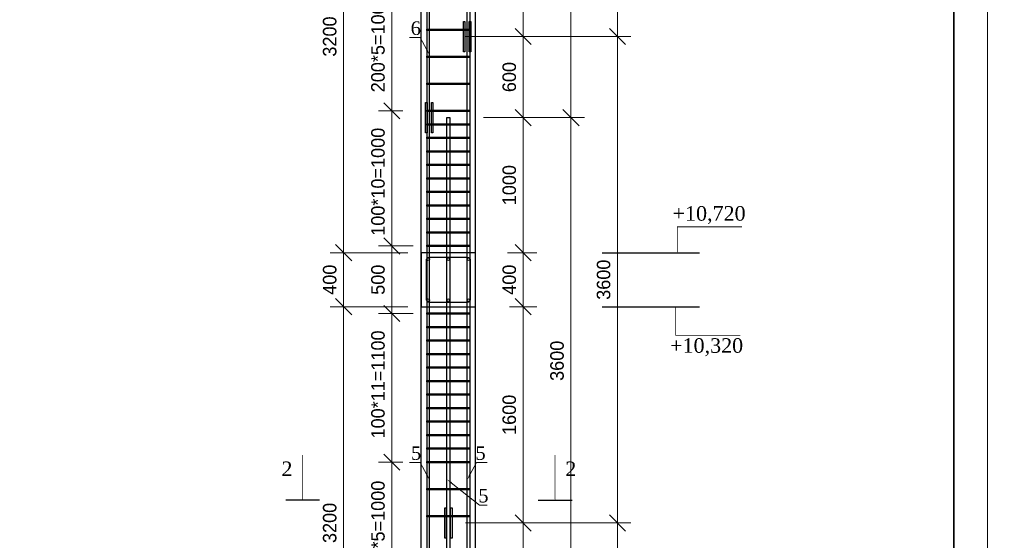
# Model space of a CAD drawing. Header units: millimetres. Extents: x -33345 to 4712671, y -3392 to 121473.
# Tile 401 of 656: x 2236718 to 2251302, y 76798 to 84504. Entities that reach past the tile are written whole.
import ezdxf
from ezdxf import colors
from ezdxf.entities.mleader import LeaderData, LeaderLine
from ezdxf.math import Vec2, Vec3

# ---------------------------------------------------------------- set-up
doc = ezdxf.new("R2010")
doc.units = ezdxf.units.MM
doc.layers.add('АСО-Текст', color=7, linetype='Continuous', lineweight=20)
doc.styles.add('ISOCTEUR', font='isocpeui.ttf')
doc.styles.add('RUSS', font='RUSS.shx', dxfattribs={"width": 0.8, "oblique": 15, "height": 250})
doc.styles.add('SIMPLEX350', font='times.ttf', dxfattribs={"height": 350})
doc.styles.add('WMF-Times New Roman2', font='times.ttf')
doc.styles.add('X-U-RW-01$0$StyleROMANS', font='GOTHIC.TTF')
doc.dimstyles.new('ISO-100', dxfattribs={"dimtxt": 200, "dimasz": 120, "dimexe": 100, "dimexo": 100, "dimgap": 50, "dimtad": 1, "dimdec": 0, "dimtxsty": 'ISOCTEUR', "dimblk": 'OBLIQUE', "dimcen": 0, "dimdle": 100, "dimclrd": 256, "dimadec": 0, "dimazin": 0, "dimtfac": 1, "dimtdec": 0, "dimtmove": 0, "dimatfit": 3, "dimfxl": 1, "dimarcsym": 0})

# ---------------------------------------------------------------- blocks, each defined once
blk = doc.blocks.new('Qwet')
at = {"lineweight": 20}
blk.add_lwpolyline([(350715, -737612), (410115, -737612), (410115, -695612), (350715, -695612)], close=True, dxfattribs=at)
at = {"lineweight": 35}
blk.add_lwpolyline([(352715, -737112), (409615, -737112), (409615, -696112), (352715, -696112)], close=True, dxfattribs=at)
blk = doc.blocks.new('asdfsad')
at = {"layer": 'АСО-Текст', "char_height": 300, "width": 4488.273, "attachment_point": 1, "style": 'RUSS'}
for insert in [(1255520.7, -410085.1), (1261977.5, -411212.6)]:
    blk.add_mtext('\\pi747.65909;Накладки Н1,Н2', dxfattribs=dict(at, insert=insert))
blk = doc.blocks.new('_Oblique')
at = {"color": 0, "linetype": 'ByBlock', "lineweight": -2}
blk.add_line((-0.5, -0.5), (0.5, 0.5), dxfattribs=at)
blk = doc.blocks.new('*D393')
at = {"lineweight": -2, "transparency": 16777216}
blk.add_line((2294163.5, 1438342.2), (2294163.5, 1438942.2), dxfattribs=at)
at = {"color": 0, "lineweight": -2, "transparency": 16777216}
for p, q in [((2294048.2, 1438842.2), (2294263.5, 1438842.2)), ((2294153.7, 1438442.2), (2294263.5, 1438442.2))]:
    blk.add_line(p, q, dxfattribs=at)
at = {"layer": 'Defpoints', "color": 0, "lineweight": 0, "transparency": 16777216}
for p in [(2293948.2, 1438842.2), (2294163.5, 1438842.2), (2294053.7, 1438442.2)]:
    blk.add_point(p, dxfattribs=at)
at = {"lineweight": -2, "transparency": 16777216, "xscale": 120, "yscale": 120, "zscale": 120}
for p, rotation in [((2294163.5, 1438842.2), 90), ((2294163.5, 1438442.2), 270)]:
    blk.add_blockref('_Oblique', p, dxfattribs=dict(at, rotation=rotation))
at = {"color": 0, "transparency": 16777216, "insert": (2294060.9, 1438642.2), "char_height": 100, "attachment_point": 5, "rotation": 90, "style": 'X-U-RW-01$0$StyleROMANS'}
blk.add_mtext('400', dxfattribs=at)
blk = doc.blocks.new('*D394')
at = {"lineweight": -2, "transparency": 16777216}
blk.add_line((2292833.6, 1435142.2), (2292833.6, 1438542.2), dxfattribs=at)
at = {"color": 0, "lineweight": -2, "transparency": 16777216}
for p, q in [((2293309.3, 1438442.2), (2292733.6, 1438442.2)), ((2293309.3, 1435242.2), (2292733.6, 1435242.2))]:
    blk.add_line(p, q, dxfattribs=at)
at = {"layer": 'Defpoints', "color": 0, "lineweight": 0, "transparency": 16777216}
for p in [(2292833.6, 1438442.2), (2293409.3, 1438442.2), (2293409.3, 1435242.2)]:
    blk.add_point(p, dxfattribs=at)
at = {"lineweight": -2, "transparency": 16777216, "xscale": 120, "yscale": 120, "zscale": 120}
for p, rotation in [((2292833.6, 1438442.2), 90), ((2292833.6, 1435242.2), 270)]:
    blk.add_blockref('_Oblique', p, dxfattribs=dict(at, rotation=rotation))
at = {"color": 0, "transparency": 16777216, "insert": (2292731.1, 1436842.2), "char_height": 100, "attachment_point": 5, "rotation": 90, "style": 'X-U-RW-01$0$StyleROMANS'}
blk.add_mtext('3200', dxfattribs=at)
blk = doc.blocks.new('*D395')
at = {"lineweight": -2, "transparency": 16777216}
blk.add_line((2292833.6, 1438342.2), (2292833.6, 1438942.2), dxfattribs=at)
at = {"color": 0, "lineweight": -2, "transparency": 16777216}
for p, q in [((2293309.3, 1438842.2), (2292733.6, 1438842.2)), ((2293309.3, 1438442.2), (2292733.6, 1438442.2))]:
    blk.add_line(p, q, dxfattribs=at)
at = {"layer": 'Defpoints', "color": 0, "lineweight": 0, "transparency": 16777216}
for p in [(2292833.6, 1438842.2), (2293409.3, 1438842.2), (2293409.3, 1438442.2)]:
    blk.add_point(p, dxfattribs=at)
at = {"lineweight": -2, "transparency": 16777216, "xscale": 120, "yscale": 120, "zscale": 120}
for p, rotation in [((2292833.6, 1438842.2), 90), ((2292833.6, 1438442.2), 270)]:
    blk.add_blockref('_Oblique', p, dxfattribs=dict(at, rotation=rotation))
at = {"color": 0, "transparency": 16777216, "insert": (2292731.1, 1438642.2), "char_height": 100, "attachment_point": 5, "rotation": 90, "style": 'X-U-RW-01$0$StyleROMANS'}
blk.add_mtext('400', dxfattribs=at)
blk = doc.blocks.new('*D396')
at = {"lineweight": -2, "transparency": 16777216}
blk.add_line((2293191.1, 1438292.2), (2293191.1, 1438992.2), dxfattribs=at)
at = {"color": 0, "lineweight": -2, "transparency": 16777216}
for p, q in [((2293349.3, 1438892.2), (2293091.1, 1438892.2)), ((2293349.3, 1438392.2), (2293091.1, 1438392.2))]:
    blk.add_line(p, q, dxfattribs=at)
at = {"layer": 'Defpoints', "color": 0, "lineweight": 0, "transparency": 16777216}
for p in [(2293191.1, 1438892.2), (2293449.3, 1438892.2), (2293449.3, 1438392.2)]:
    blk.add_point(p, dxfattribs=at)
at = {"lineweight": -2, "transparency": 16777216, "xscale": 120, "yscale": 120, "zscale": 120}
for p, rotation in [((2293191.1, 1438892.2), 90), ((2293191.1, 1438392.2), 270)]:
    blk.add_blockref('_Oblique', p, dxfattribs=dict(at, rotation=rotation))
at = {"color": 0, "transparency": 16777216, "insert": (2293088.6, 1438642.2), "char_height": 100, "attachment_point": 5, "rotation": 90, "style": 'X-U-RW-01$0$StyleROMANS'}
blk.add_mtext('500', dxfattribs=at)
blk = doc.blocks.new('*D399')
at = {"lineweight": -2, "transparency": 16777216}
blk.add_line((2294163.5, 1436742.2), (2294163.5, 1438542.2), dxfattribs=at)
at = {"color": 0, "lineweight": -2, "transparency": 16777216}
for p, q in [((2294062.6, 1438442.2), (2294263.5, 1438442.2)), ((2293869.3, 1436842.2), (2294263.5, 1436842.2))]:
    blk.add_line(p, q, dxfattribs=at)
at = {"layer": 'Defpoints', "color": 0, "lineweight": 0, "transparency": 16777216}
for p in [(2293962.6, 1438442.2), (2294163.5, 1438442.2), (2293769.3, 1436842.2)]:
    blk.add_point(p, dxfattribs=at)
at = {"lineweight": -2, "transparency": 16777216, "xscale": 120, "yscale": 120, "zscale": 120}
for p, rotation in [((2294163.5, 1438442.2), 90), ((2294163.5, 1436842.2), 270)]:
    blk.add_blockref('_Oblique', p, dxfattribs=dict(at, rotation=rotation))
at = {"color": 0, "transparency": 16777216, "insert": (2294060.9, 1437642.2), "char_height": 100, "attachment_point": 5, "rotation": 90, "style": 'X-U-RW-01$0$StyleROMANS'}
blk.add_mtext('1600', dxfattribs=at)
blk = doc.blocks.new('*D367')
at = {"lineweight": -2, "transparency": 16777216}
blk.add_line((2292833.6, 1438742.2), (2292833.6, 1442142.2), dxfattribs=at)
at = {"color": 0, "lineweight": -2, "transparency": 16777216}
for p, q in [((2293015.2, 1442042.2), (2292733.6, 1442042.2)), ((2293309.3, 1438842.2), (2292733.6, 1438842.2))]:
    blk.add_line(p, q, dxfattribs=at)
at = {"layer": 'Defpoints', "color": 0, "lineweight": 0, "transparency": 16777216}
for p in [(2292833.6, 1442042.2), (2293115.2, 1442042.2), (2293409.3, 1438842.2)]:
    blk.add_point(p, dxfattribs=at)
at = {"lineweight": -2, "transparency": 16777216, "xscale": 120, "yscale": 120, "zscale": 120}
for p, rotation in [((2292833.6, 1442042.2), 90), ((2292833.6, 1438842.2), 270)]:
    blk.add_blockref('_Oblique', p, dxfattribs=dict(at, rotation=rotation))
at = {"color": 0, "transparency": 16777216, "insert": (2292731.1, 1440442.2), "char_height": 100, "attachment_point": 5, "rotation": 90, "style": 'X-U-RW-01$0$StyleROMANS'}
blk.add_mtext('3200', dxfattribs=at)
blk = doc.blocks.new('*D369')
at = {"lineweight": -2, "transparency": 16777216}
blk.add_line((2294163.5, 1438742.2), (2294163.5, 1439942.2), dxfattribs=at)
at = {"color": 0, "lineweight": -2, "transparency": 16777216}
for p, q in [((2293870.2, 1439842.2), (2294263.5, 1439842.2)), ((2294048.2, 1438842.2), (2294263.5, 1438842.2))]:
    blk.add_line(p, q, dxfattribs=at)
at = {"layer": 'Defpoints', "color": 0, "lineweight": 0, "transparency": 16777216}
for p in [(2293770.2, 1439842.2), (2294163.5, 1439842.2), (2293948.2, 1438842.2)]:
    blk.add_point(p, dxfattribs=at)
at = {"lineweight": -2, "transparency": 16777216, "xscale": 120, "yscale": 120, "zscale": 120}
for p, rotation in [((2294163.5, 1439842.2), 90), ((2294163.5, 1438842.2), 270)]:
    blk.add_blockref('_Oblique', p, dxfattribs=dict(at, rotation=rotation))
at = {"color": 0, "transparency": 16777216, "insert": (2294060.9, 1439342.2), "char_height": 100, "attachment_point": 5, "rotation": 90, "style": 'X-U-RW-01$0$StyleROMANS'}
blk.add_mtext('1000', dxfattribs=at)
blk = doc.blocks.new('*D370')
at = {"lineweight": -2, "transparency": 16777216}
blk.add_line((2294163.5, 1440342.2), (2294163.5, 1442142.2), dxfattribs=at)
at = {"color": 0, "lineweight": -2, "transparency": 16777216}
for p, q in [((2294077.2, 1442042.2), (2294263.5, 1442042.2)), ((2293909.3, 1440442.2), (2294263.5, 1440442.2))]:
    blk.add_line(p, q, dxfattribs=at)
at = {"layer": 'Defpoints', "color": 0, "lineweight": 0, "transparency": 16777216}
for p in [(2293977.2, 1442042.2), (2294163.5, 1442042.2), (2293809.3, 1440442.2)]:
    blk.add_point(p, dxfattribs=at)
at = {"lineweight": -2, "transparency": 16777216, "xscale": 120, "yscale": 120, "zscale": 120}
for p, rotation in [((2294163.5, 1442042.2), 90), ((2294163.5, 1440442.2), 270)]:
    blk.add_blockref('_Oblique', p, dxfattribs=dict(at, rotation=rotation))
at = {"color": 0, "transparency": 16777216, "insert": (2294060.9, 1441242.2), "char_height": 100, "attachment_point": 5, "rotation": 90, "style": 'X-U-RW-01$0$StyleROMANS'}
blk.add_mtext('1600', dxfattribs=at)
blk = doc.blocks.new('*D371')
at = {"lineweight": -2, "transparency": 16777216}
blk.add_line((2294163.5, 1436942.2), (2294163.5, 1436142.2), dxfattribs=at)
at = {"color": 0, "lineweight": -2, "transparency": 16777216}
for p, q in [((2293869.3, 1436842.2), (2294263.5, 1436842.2)), ((2293870.2, 1436242.2), (2294263.5, 1436242.2))]:
    blk.add_line(p, q, dxfattribs=at)
at = {"layer": 'Defpoints', "color": 0, "lineweight": 0, "transparency": 16777216}
for p in [(2293769.3, 1436842.2), (2293770.2, 1436242.2), (2294163.5, 1436242.2)]:
    blk.add_point(p, dxfattribs=at)
at = {"lineweight": -2, "transparency": 16777216, "xscale": 120, "yscale": 120, "zscale": 120}
for p, rotation in [((2294163.5, 1436842.2), 90), ((2294163.5, 1436242.2), 270)]:
    blk.add_blockref('_Oblique', p, dxfattribs=dict(at, rotation=rotation))
at = {"color": 0, "transparency": 16777216, "insert": (2294060.9, 1436542.2), "char_height": 100, "attachment_point": 5, "rotation": 90, "style": 'X-U-RW-01$0$StyleROMANS'}
blk.add_mtext('600', dxfattribs=at)
blk = doc.blocks.new('*D409')
at = {"lineweight": -2, "transparency": 16777216}
blk.add_line((2293191.1, 1436192.2), (2293191.1, 1437392.2), dxfattribs=at)
at = {"color": 0, "lineweight": -2, "transparency": 16777216}
for p, q in [((2293272.9, 1437292.2), (2293091.1, 1437292.2)), ((2293272.9, 1436292.2), (2293091.1, 1436292.2))]:
    blk.add_line(p, q, dxfattribs=at)
at = {"layer": 'Defpoints', "color": 0, "lineweight": 0, "transparency": 16777216}
for p in [(2293191.1, 1437292.2), (2293372.9, 1437292.2), (2293372.9, 1436292.2)]:
    blk.add_point(p, dxfattribs=at)
at = {"lineweight": -2, "transparency": 16777216, "xscale": 120, "yscale": 120, "zscale": 120}
for p, rotation in [((2293191.1, 1437292.2), 90), ((2293191.1, 1436292.2), 270)]:
    blk.add_blockref('_Oblique', p, dxfattribs=dict(at, rotation=rotation))
at = {"color": 0, "transparency": 16777216, "insert": (2293088.6, 1436792.2), "char_height": 100, "attachment_point": 5, "rotation": 90, "style": 'X-U-RW-01$0$StyleROMANS'}
blk.add_mtext('200*5=1000', dxfattribs=at)
blk = doc.blocks.new('*D410')
at = {"lineweight": -2, "transparency": 16777216}
blk.add_line((2293191.1, 1437192.2), (2293191.1, 1438492.2), dxfattribs=at)
at = {"color": 0, "lineweight": -2, "transparency": 16777216}
for p, q in [((2293264.3, 1438392.2), (2293091.1, 1438392.2)), ((2293272.9, 1437292.2), (2293091.1, 1437292.2))]:
    blk.add_line(p, q, dxfattribs=at)
at = {"layer": 'Defpoints', "color": 0, "lineweight": 0, "transparency": 16777216}
for p in [(2293191.1, 1438392.2), (2293364.3, 1438392.2), (2293372.9, 1437292.2)]:
    blk.add_point(p, dxfattribs=at)
at = {"lineweight": -2, "transparency": 16777216, "xscale": 120, "yscale": 120, "zscale": 120}
for p, rotation in [((2293191.1, 1438392.2), 90), ((2293191.1, 1437292.2), 270)]:
    blk.add_blockref('_Oblique', p, dxfattribs=dict(at, rotation=rotation))
at = {"color": 0, "transparency": 16777216, "insert": (2293088.6, 1437867.2), "char_height": 100, "attachment_point": 5, "rotation": 90, "style": 'X-U-RW-01$0$StyleROMANS'}
blk.add_mtext('100*11=1100', dxfattribs=at)
blk = doc.blocks.new('*D411')
at = {"lineweight": -2, "transparency": 16777216}
blk.add_line((2293191.1, 1438792.2), (2293191.1, 1439992.2), dxfattribs=at)
at = {"color": 0, "lineweight": -2, "transparency": 16777216}
for p, q in [((2293272.9, 1439892.2), (2293091.1, 1439892.2)), ((2293309.3, 1438892.2), (2293091.1, 1438892.2))]:
    blk.add_line(p, q, dxfattribs=at)
at = {"layer": 'Defpoints', "color": 0, "lineweight": 0, "transparency": 16777216}
for p in [(2293191.1, 1439892.2), (2293372.9, 1439892.2), (2293409.3, 1438892.2)]:
    blk.add_point(p, dxfattribs=at)
at = {"lineweight": -2, "transparency": 16777216, "xscale": 120, "yscale": 120, "zscale": 120}
for p, rotation in [((2293191.1, 1439892.2), 90), ((2293191.1, 1438892.2), 270)]:
    blk.add_blockref('_Oblique', p, dxfattribs=dict(at, rotation=rotation))
at = {"color": 0, "transparency": 16777216, "insert": (2293088.6, 1439367.2), "char_height": 100, "attachment_point": 5, "rotation": 90, "style": 'X-U-RW-01$0$StyleROMANS'}
blk.add_mtext('100*10=1000', dxfattribs=at)
blk = doc.blocks.new('*D412')
at = {"lineweight": -2, "transparency": 16777216}
blk.add_line((2293191.1, 1439792.2), (2293191.1, 1440992.2), dxfattribs=at)
at = {"color": 0, "lineweight": -2, "transparency": 16777216}
for p, q in [((2293272.9, 1440892.2), (2293091.1, 1440892.2)), ((2293272.9, 1439892.2), (2293091.1, 1439892.2))]:
    blk.add_line(p, q, dxfattribs=at)
at = {"layer": 'Defpoints', "color": 0, "lineweight": 0, "transparency": 16777216}
for p in [(2293191.1, 1440892.2), (2293372.9, 1440892.2), (2293372.9, 1439892.2)]:
    blk.add_point(p, dxfattribs=at)
at = {"lineweight": -2, "transparency": 16777216, "xscale": 120, "yscale": 120, "zscale": 120}
for p, rotation in [((2293191.1, 1440892.2), 90), ((2293191.1, 1439892.2), 270)]:
    blk.add_blockref('_Oblique', p, dxfattribs=dict(at, rotation=rotation))
at = {"color": 0, "transparency": 16777216, "insert": (2293088.6, 1440392.2), "char_height": 100, "attachment_point": 5, "rotation": 90, "style": 'X-U-RW-01$0$StyleROMANS'}
blk.add_mtext('200*5=1000', dxfattribs=at)
blk = doc.blocks.new('*D423')
at = {"lineweight": -2, "transparency": 16777216}
blk.add_line((2294861.8, 1433142.2), (2294861.8, 1436942.2), dxfattribs=at)
at = {"color": 0, "lineweight": -2, "transparency": 16777216}
for p, q in [((2293737.1, 1436842.2), (2294961.8, 1436842.2)), ((2294653.8, 1433242.2), (2294961.8, 1433242.2))]:
    blk.add_line(p, q, dxfattribs=at)
at = {"layer": 'Defpoints', "color": 0, "lineweight": 0, "transparency": 16777216}
for p in [(2293637.1, 1436842.2), (2294861.8, 1436842.2), (2294553.8, 1433242.2)]:
    blk.add_point(p, dxfattribs=at)
at = {"lineweight": -2, "transparency": 16777216, "xscale": 120, "yscale": 120, "zscale": 120}
for p, rotation in [((2294861.8, 1436842.2), 90), ((2294861.8, 1433242.2), 270)]:
    blk.add_blockref('_Oblique', p, dxfattribs=dict(at, rotation=rotation))
at = {"color": 0, "transparency": 16777216, "insert": (2294759.3, 1435042.2), "char_height": 100, "attachment_point": 5, "rotation": 90, "style": 'X-U-RW-01$0$StyleROMANS'}
blk.add_mtext('3600', dxfattribs=at)
blk = doc.blocks.new('*D424')
at = {"lineweight": -2, "transparency": 16777216}
blk.add_line((2294517.2, 1436142.2), (2294517.2, 1439942.2), dxfattribs=at)
at = {"color": 0, "lineweight": -2, "transparency": 16777216}
for p, q in [((2294061.8, 1439842.2), (2294617.2, 1439842.2)), ((2294309.3, 1436242.2), (2294617.2, 1436242.2))]:
    blk.add_line(p, q, dxfattribs=at)
at = {"layer": 'Defpoints', "color": 0, "lineweight": 0, "transparency": 16777216}
for p in [(2293961.8, 1439842.2), (2294517.2, 1439842.2), (2294209.3, 1436242.2)]:
    blk.add_point(p, dxfattribs=at)
at = {"lineweight": -2, "transparency": 16777216, "xscale": 120, "yscale": 120, "zscale": 120}
for p, rotation in [((2294517.2, 1439842.2), 90), ((2294517.2, 1436242.2), 270)]:
    blk.add_blockref('_Oblique', p, dxfattribs=dict(at, rotation=rotation))
at = {"color": 0, "transparency": 16777216, "insert": (2294414.7, 1438042.2), "char_height": 100, "attachment_point": 5, "rotation": 90, "style": 'X-U-RW-01$0$StyleROMANS'}
blk.add_mtext('3600', dxfattribs=at)
blk = doc.blocks.new('*D425')
at = {"lineweight": -2, "transparency": 16777216}
blk.add_line((2294861.8, 1436742.2), (2294861.8, 1440542.2), dxfattribs=at)
at = {"color": 0, "lineweight": -2, "transparency": 16777216}
for p, q in [((2293737.1, 1440442.2), (2294961.8, 1440442.2)), ((2294653.8, 1436842.2), (2294961.8, 1436842.2))]:
    blk.add_line(p, q, dxfattribs=at)
at = {"layer": 'Defpoints', "color": 0, "lineweight": 0, "transparency": 16777216}
for p in [(2293637.1, 1440442.2), (2294861.8, 1440442.2), (2294553.8, 1436842.2)]:
    blk.add_point(p, dxfattribs=at)
at = {"lineweight": -2, "transparency": 16777216, "xscale": 120, "yscale": 120, "zscale": 120}
for p, rotation in [((2294861.8, 1440442.2), 90), ((2294861.8, 1436842.2), 270)]:
    blk.add_blockref('_Oblique', p, dxfattribs=dict(at, rotation=rotation))
at = {"color": 0, "transparency": 16777216, "insert": (2294759.3, 1438642.2), "char_height": 100, "attachment_point": 5, "rotation": 90, "style": 'X-U-RW-01$0$StyleROMANS'}
blk.add_mtext('3600', dxfattribs=at)
blk = doc.blocks.new('*D426')
at = {"lineweight": -2, "transparency": 16777216}
blk.add_line((2294517.2, 1439742.2), (2294517.2, 1443542.2), dxfattribs=at)
at = {"color": 0, "lineweight": -2, "transparency": 16777216}
for p, q in [((2294061.8, 1443442.2), (2294617.2, 1443442.2)), ((2294309.3, 1439842.2), (2294617.2, 1439842.2))]:
    blk.add_line(p, q, dxfattribs=at)
at = {"layer": 'Defpoints', "color": 0, "lineweight": 0, "transparency": 16777216}
for p in [(2293961.8, 1443442.2), (2294517.2, 1443442.2), (2294209.3, 1439842.2)]:
    blk.add_point(p, dxfattribs=at)
at = {"lineweight": -2, "transparency": 16777216, "xscale": 120, "yscale": 120, "zscale": 120}
for p, rotation in [((2294517.2, 1443442.2), 90), ((2294517.2, 1439842.2), 270)]:
    blk.add_blockref('_Oblique', p, dxfattribs=dict(at, rotation=rotation))
at = {"color": 0, "transparency": 16777216, "insert": (2294414.7, 1441642.2), "char_height": 100, "attachment_point": 5, "rotation": 90, "style": 'X-U-RW-01$0$StyleROMANS'}
blk.add_mtext('3600', dxfattribs=at)
blk = doc.blocks.new('*D427')
at = {"lineweight": -2, "transparency": 16777216}
blk.add_line((2294861.8, 1440342.2), (2294861.8, 1444142.2), dxfattribs=at)
at = {"color": 0, "lineweight": -2, "transparency": 16777216}
for p, q in [((2293737.1, 1444042.2), (2294961.8, 1444042.2)), ((2294653.8, 1440442.2), (2294961.8, 1440442.2))]:
    blk.add_line(p, q, dxfattribs=at)
at = {"layer": 'Defpoints', "color": 0, "lineweight": 0, "transparency": 16777216}
for p in [(2293637.1, 1444042.2), (2294861.8, 1444042.2), (2294553.8, 1440442.2)]:
    blk.add_point(p, dxfattribs=at)
at = {"lineweight": -2, "transparency": 16777216, "xscale": 120, "yscale": 120, "zscale": 120}
for p, rotation in [((2294861.8, 1444042.2), 90), ((2294861.8, 1440442.2), 270)]:
    blk.add_blockref('_Oblique', p, dxfattribs=dict(at, rotation=rotation))
at = {"color": 0, "transparency": 16777216, "insert": (2294759.3, 1442242.2), "char_height": 100, "attachment_point": 5, "rotation": 90, "style": 'X-U-RW-01$0$StyleROMANS'}
blk.add_mtext('3600', dxfattribs=at)
blk = doc.blocks.new('*D430')
at = {"lineweight": -2, "transparency": 16777216}
blk.add_line((2294163.5, 1440542.2), (2294163.5, 1439742.2), dxfattribs=at)
at = {"color": 0, "lineweight": -2, "transparency": 16777216}
for p, q in [((2293869.3, 1440442.2), (2294263.5, 1440442.2)), ((2293870.2, 1439842.2), (2294263.5, 1439842.2))]:
    blk.add_line(p, q, dxfattribs=at)
at = {"layer": 'Defpoints', "color": 0, "lineweight": 0, "transparency": 16777216}
for p in [(2293769.3, 1440442.2), (2293770.2, 1439842.2), (2294163.5, 1439842.2)]:
    blk.add_point(p, dxfattribs=at)
at = {"lineweight": -2, "transparency": 16777216, "xscale": 120, "yscale": 120, "zscale": 120}
for p, rotation in [((2294163.5, 1440442.2), 90), ((2294163.5, 1439842.2), 270)]:
    blk.add_blockref('_Oblique', p, dxfattribs=dict(at, rotation=rotation))
at = {"color": 0, "transparency": 16777216, "insert": (2294060.9, 1440142.2), "char_height": 100, "attachment_point": 5, "rotation": 90, "style": 'X-U-RW-01$0$StyleROMANS'}
blk.add_mtext('600', dxfattribs=at)
blk = doc.blocks.new('укер')
at = {"color": 106}
for p, q in [((2293409.3, 1423272.2), (2293409.3, 1446742.2)), ((2293809.3, 1423272.2), (2293809.3, 1446742.2))]:
    blk.add_line(p, q, dxfattribs=at)
at = {"color": 106, "lineweight": 30}
for p, q in [((2292655.1, 1437011.5), (2292405.1, 1437011.5)), ((2294275.1, 1437011.5), (2294525.1, 1437011.5))]:
    blk.add_line(p, q, dxfattribs=at)
for points in [[(2293449.3, 1446742.2), (2293449.3, 1422782.6), (2293034.1, 1422782.6), (2293085.8, 1422762.6), (2293449.3, 1422762.6, 0.414214), (2293469.3, 1422782.6), (2293469.3, 1446742.2)], [(2293769.3, 1446742.2), (2293769.3, 1422782.6), (2294184.4, 1422782.6), (2294132.8, 1422762.6), (2293769.3, 1422762.6, -0.414214), (2293749.3, 1422782.6), (2293749.3, 1446742.2)]]:
    blk.add_lwpolyline(points, format="xyb")
for points in [[(2293449.3, 1440497.2), (2293769.3, 1440497.2), (2293769.3, 1440487.2), (2293449.3, 1440487.2)], [(2293449.3, 1440297.2), (2293769.3, 1440297.2), (2293769.3, 1440287.2), (2293449.3, 1440287.2)], [(2293449.3, 1440097.2), (2293769.3, 1440097.2), (2293769.3, 1440087.2), (2293449.3, 1440087.2)], [(2293449.3, 1439897.2), (2293769.3, 1439897.2), (2293769.3, 1439887.2), (2293449.3, 1439887.2)], [(2293619.3, 1439842.2), (2293619.3, 1431642.2), (2293599.3, 1431642.2), (2293599.3, 1439842.2)], [(2293449.3, 1439797.2), (2293769.3, 1439797.2), (2293769.3, 1439787.2), (2293449.3, 1439787.2)], [(2293449.3, 1439697.2), (2293769.3, 1439697.2), (2293769.3, 1439687.2), (2293449.3, 1439687.2)], [(2293449.3, 1439597.2), (2293769.3, 1439597.2), (2293769.3, 1439587.2), (2293449.3, 1439587.2)], [(2293449.3, 1439497.2), (2293769.3, 1439497.2), (2293769.3, 1439487.2), (2293449.3, 1439487.2)], [(2293449.3, 1439397.2), (2293769.3, 1439397.2), (2293769.3, 1439387.2), (2293449.3, 1439387.2)], [(2293449.3, 1439297.2), (2293769.3, 1439297.2), (2293769.3, 1439287.2), (2293449.3, 1439287.2)], [(2293449.3, 1439197.2), (2293769.3, 1439197.2), (2293769.3, 1439187.2), (2293449.3, 1439187.2)], [(2293449.3, 1439097.2), (2293769.3, 1439097.2), (2293769.3, 1439087.2), (2293449.3, 1439087.2)], [(2293449.3, 1438997.2), (2293769.3, 1438997.2), (2293769.3, 1438987.2), (2293449.3, 1438987.2)], [(2293449.3, 1438897.2), (2293769.3, 1438897.2), (2293769.3, 1438887.2), (2293449.3, 1438887.2)], [(2293449.3, 1438397.2), (2293769.3, 1438397.2), (2293769.3, 1438387.2), (2293449.3, 1438387.2)], [(2293449.3, 1438297.2), (2293769.3, 1438297.2), (2293769.3, 1438287.2), (2293449.3, 1438287.2)], [(2293449.3, 1438197.2), (2293769.3, 1438197.2), (2293769.3, 1438187.2), (2293449.3, 1438187.2)], [(2293449.3, 1438097.2), (2293769.3, 1438097.2), (2293769.3, 1438087.2), (2293449.3, 1438087.2)], [(2293449.3, 1437997.2), (2293769.3, 1437997.2), (2293769.3, 1437987.2), (2293449.3, 1437987.2)], [(2293449.3, 1437897.2), (2293769.3, 1437897.2), (2293769.3, 1437887.2), (2293449.3, 1437887.2)], [(2293449.3, 1437797.2), (2293769.3, 1437797.2), (2293769.3, 1437787.2), (2293449.3, 1437787.2)], [(2293449.3, 1437697.2), (2293769.3, 1437697.2), (2293769.3, 1437687.2), (2293449.3, 1437687.2)], [(2293449.3, 1437597.2), (2293769.3, 1437597.2), (2293769.3, 1437587.2), (2293449.3, 1437587.2)], [(2293449.3, 1437497.2), (2293769.3, 1437497.2), (2293769.3, 1437487.2), (2293449.3, 1437487.2)], [(2293449.3, 1437397.2), (2293769.3, 1437397.2), (2293769.3, 1437387.2), (2293449.3, 1437387.2)], [(2293449.3, 1437297.2), (2293769.3, 1437297.2), (2293769.3, 1437287.2), (2293449.3, 1437287.2)], [(2293449.3, 1437097.2), (2293769.3, 1437097.2), (2293769.3, 1437087.2), (2293449.3, 1437087.2)], [(2293449.3, 1436897.2), (2293769.3, 1436897.2), (2293769.3, 1436887.2), (2293449.3, 1436887.2)]]:
    blk.add_lwpolyline(points, close=True)
for points in [[(2293720.8, 1440554.2), (2293731.8, 1440554.2), (2293731.8, 1440330.2), (2293720.8, 1440330.2)], [(2293764.7, 1440554.2), (2293775.7, 1440554.2), (2293775.7, 1440330.2), (2293764.7, 1440330.2)], [(2293440.8, 1439954.2), (2293451.8, 1439954.2), (2293451.8, 1439730.2), (2293440.8, 1439730.2)], [(2293484.7, 1439954.2), (2293495.7, 1439954.2), (2293495.7, 1439730.2), (2293484.7, 1439730.2)], [(2293809.3, 1438842.2), (2293409.3, 1438842.2), (2293409.3, 1438442.2), (2293809.3, 1438442.2)], [(2293582.2, 1436954.2), (2293593.3, 1436954.2), (2293593.3, 1436730.2), (2293582.2, 1436730.2)], [(2293626.1, 1436954.2), (2293637.1, 1436954.2), (2293637.1, 1436730.2), (2293626.1, 1436730.2)]]:
    blk.add_lwpolyline(points, close=True, dxfattribs=at)
at = {"color": 106}
for points in [[(2295304.8, 1438842.2, 0, 81, 0), (2295304.8, 1438952.2, 5.4, 5.4, 0), (2295304.8, 1439033.8, 5.4, 5.4, 0), (2295783.1, 1439033.8, 5.4, 5.4, 0)], [(2295293.6, 1438442.2, 0, 81, 0), (2295293.6, 1438332.2, 5.4, 5.4, 0), (2295293.6, 1438231.2, 5.4, 5.4, 0), (2295771.9, 1438231.2, 5.4, 5.4, 0)], [(2292530.1, 1437011.5, 0, 81, 0), (2292530.1, 1437121.6, 5.4, 5.4, 0), (2292530.1, 1437345.8, 5.4, 5.4, 0)], [(2294400.1, 1437011.5, 0, 81, 0), (2294400.1, 1437121.6, 5.4, 5.4, 0), (2294400.1, 1437345.8, 5.4, 5.4, 0)]]:
    blk.add_lwpolyline(points, format="xyseb", dxfattribs=at)
at = {"color": 222, "true_color": 0xde218f}
blk.add_lwpolyline([(2293774.3, 1438782.2, 0.414214), (2293749.3, 1438807.2), (2293469.3, 1438807.2, 0.414214), (2293444.3, 1438782.2), (2293444.3, 1438502.2, 0.414214), (2293469.3, 1438477.2), (2293749.3, 1438477.2, 0.414214), (2293774.3, 1438502.2)], format="xyb", close=True, dxfattribs=at)
at = {"color": 106, "lineweight": 30}
for points in [[(2294749.1, 1438842.2), (2295469.1, 1438842.2)], [(2294749.1, 1438442.2), (2295469.1, 1438442.2)]]:
    blk.add_lwpolyline(points, dxfattribs=at)
for centre in [(2293460.5, 1438793.8), (2293460.5, 1438793.8), (2293609.3, 1438793.8), (2293609.3, 1438793.8), (2293759, 1438793.8), (2293759, 1438793.8), (2293460.5, 1438490.6), (2293609.3, 1438490.6), (2293759, 1438490.6)]:
    blk.add_circle(centre, 10, dxfattribs=at)
at = {"color": 106, "char_height": 108, "attachment_point": 5, "style": 'WMF-Times New Roman2'}
for s, insert in [('+10{\\fTimes New Roman|b0|i0|c238|p18;,}720', (2295540.5, 1439120.4)), ('+10{\\fTimes New Roman|b0|i0|c238|p18;,}320', (2295522.2, 1438142.7)), ('2', (2292413.9, 1437242.7)), ('2', (2294516.4, 1437242.7))]:
    blk.add_mtext(s, dxfattribs=dict(at, insert=insert))
at = {"color": 106}
for base, p1, p2, picture, middle in [((2294861.8, 1444042.2), (2294553.8, 1440442.2), (2293637.1, 1444042.2), '*D427', (2294759.3, 1442242.2)), ((2294517.2, 1443442.2), (2294209.3, 1439842.2), (2293961.8, 1443442.2), '*D426', (2294414.7, 1441642.2)), ((2292833.6, 1442042.2), (2293409.3, 1438842.2), (2293115.2, 1442042.2), '*D367', (2292731.1, 1440442.2)), ((2294163.5, 1442042.2), (2293809.3, 1440442.2), (2293977.2, 1442042.2), '*D370', (2294060.9, 1441242.2)), ((2294861.8, 1440442.2), (2294553.8, 1436842.2), (2293637.1, 1440442.2), '*D425', (2294759.3, 1438642.2)), ((2294163.5, 1439842.2), (2293769.3, 1440442.2), (2293770.2, 1439842.2), '*D430', (2294060.9, 1440142.2)), ((2294163.5, 1439842.2), (2293948.2, 1438842.2), (2293770.2, 1439842.2), '*D369', (2294060.9, 1439342.2)), ((2294517.2, 1439842.2), (2294209.3, 1436242.2), (2293961.8, 1439842.2), '*D424', (2294414.7, 1438042.2)), ((2293191.1, 1438892.2), (2293449.3, 1438392.2), (2293449.3, 1438892.2), '*D396', (2293088.6, 1438642.2)), ((2292833.6, 1438842.2), (2293409.3, 1438442.2), (2293409.3, 1438842.2), '*D395', (2292731.1, 1438642.2)), ((2294163.5, 1438842.2), (2294053.7, 1438442.2), (2293948.2, 1438842.2), '*D393', (2294060.9, 1438642.2)), ((2292833.6, 1438442.2), (2293409.3, 1435242.2), (2293409.3, 1438442.2), '*D394', (2292731.1, 1436842.2)), ((2294163.5, 1438442.2), (2293769.3, 1436842.2), (2293962.6, 1438442.2), '*D399', (2294060.9, 1437642.2)), ((2294861.8, 1436842.2), (2294553.8, 1433242.2), (2293637.1, 1436842.2), '*D423', (2294759.3, 1435042.2)), ((2294163.5, 1436242.2), (2293769.3, 1436842.2), (2293770.2, 1436242.2), '*D371', (2294060.9, 1436542.2))]:
    dim = blk.add_linear_dim(base=base, p1=p1, p2=p2, angle=90, dimstyle='ISO-100', override={"dimtxt": 100, "dimtxsty": 'X-U-RW-01$0$StyleROMANS', "dimtmove": 1}, dxfattribs=at)
    dim.commit()
    dim.dimension.update_dxf_attribs({"geometry": picture, "text_midpoint": middle})
for base, p1, p2, picture, middle in [((2293191.1, 1440892.2), (2293372.9, 1439892.2), (2293372.9, 1440892.2), '*D412', (2293088.6, 1440392.2)), ((2293191.1, 1437292.2), (2293372.9, 1436292.2), (2293372.9, 1437292.2), '*D409', (2293088.6, 1436792.2))]:
    dim = blk.add_linear_dim(base=base, p1=p1, p2=p2, angle=90, text='200*5=<>', dimstyle='ISO-100', override={"dimtxt": 100, "dimtxsty": 'X-U-RW-01$0$StyleROMANS', "dimtmove": 1}, dxfattribs=at)
    dim.commit()
    dim.dimension.update_dxf_attribs({"geometry": picture, "text_midpoint": middle})
for base, p1, p2, text, override, picture, middle in [((2293191.1, 1439892.2), (2293409.3, 1438892.2), (2293372.9, 1439892.2), '100*10=<>', {"dimtxt": 100, "dimtxsty": 'X-U-RW-01$0$StyleROMANS'}, '*D411', (2293191.1, 1439367.2)), ((2293191.1, 1438392.2), (2293372.9, 1437292.2), (2293364.3, 1438392.2), '100*11=<>', {"dimtxt": 100, "dimtxsty": 'X-U-RW-01$0$StyleROMANS', "dimtmove": 1}, '*D410', (2293191.1, 1437867.2))]:
    dim = blk.add_linear_dim(base=base, p1=p1, p2=p2, angle=90, text=text, dimstyle='ISO-100', override=override, dxfattribs=at)
    dim.commit()
    dim.dimension.update_dxf_attribs({"geometry": picture, "text_midpoint": middle, "dimtype": 128})
at = {"color": 106, "lineweight": 30}
ml = blk.add_multileader_mtext('Standard', dxfattribs=at)
ml.set_content('6', color=106, style='SIMPLEX350')
ml.set_leader_properties()
ml.build(insert=Vec2(0, 0))
ml.multileader.update_dxf_attribs({"text_left_attachment_type": 6, "text_right_attachment_type": 6, "dogleg_length": 0.141, "arrow_head_size": 39.3})
ctx = ml.context
ctx.base_point, ctx.char_height, ctx.arrow_head_size, ctx.landing_gap_size, ctx.plane_origin = Vec3(2293336.5, 1440434.3), 100, 39.3, 0.785, Vec3(2291607, 1434906.5)
ctx.left_attachment, ctx.right_attachment, ctx.text_align_type = 6, 6, 1
notes = []
notes.append((ctx, [(1, (1, 1, 0), (2293400, 1440434.3), (-1, 0), 0.141, [(1, [(2293468.1, 1440308.8)], 0, [])])]))
ctx.mtext.insert, ctx.mtext.alignment, ctx.mtext.flow_direction = Vec3(2293368.2, 1440554.3), 2, 5
ml = blk.add_multileader_mtext('Standard', dxfattribs=at)
ml.set_content('5', color=106, style='SIMPLEX350')
ml.set_leader_properties()
ml.build(insert=Vec2(0, 0))
ml.multileader.update_dxf_attribs({"text_left_attachment_type": 6, "text_right_attachment_type": 6, "dogleg_length": 0.141, "arrow_head_size": 39.3})
ctx = ml.context
ctx.base_point, ctx.char_height, ctx.arrow_head_size, ctx.landing_gap_size, ctx.plane_origin = Vec3(2293341.3, 1437289.1), 100, 39.3, 0.785, Vec3(2291607, 1431761.3)
ctx.left_attachment, ctx.right_attachment, ctx.text_align_type = 6, 6, 1
notes.append((ctx, [(1, (1, 1, 0), (2293400, 1437289.1), (-1, 0), 0.141, [(1, [(2293468.1, 1437163.5)], 0, [])])]))
ctx.mtext.insert, ctx.mtext.alignment, ctx.mtext.flow_direction = Vec3(2293370.6, 1437409.1), 2, 5
ml = blk.add_multileader_mtext('Standard', dxfattribs=at)
ml.set_content('5', color=106, style='SIMPLEX350')
ml.set_leader_properties()
ml.build(insert=Vec2(0, 0))
ml.multileader.update_dxf_attribs({"text_left_attachment_type": 6, "text_right_attachment_type": 6, "dogleg_length": 0.36, "arrow_head_size": 39.3})
ctx = ml.context
ctx.base_point, ctx.char_height, ctx.arrow_head_size, ctx.landing_gap_size, ctx.plane_origin = Vec3(2293818.7, 1437289.1), 100, 39.3, 0.785, Vec3(2295611.5, 1431761.3)
ctx.left_attachment, ctx.right_attachment, ctx.text_align_type = 6, 6, 1
notes.append((ctx, [(1, (1, 1, 0), (2293818.5, 1437289.1), (1, 0), 0.141, [(1, [(2293750.5, 1437163.5)], 0, [])])]))
ctx.mtext.insert, ctx.mtext.width, ctx.mtext.alignment, ctx.mtext.flow_direction = Vec3(2293848, 1437409.1), 61.788, 2, 5
ml = blk.add_multileader_mtext('Standard', dxfattribs=at)
ml.set_content('5', color=106, style='SIMPLEX350')
ml.set_leader_properties()
ml.build(insert=Vec2(0, 0))
ml.multileader.update_dxf_attribs({"text_left_attachment_type": 6, "text_right_attachment_type": 6, "dogleg_length": 0.36, "arrow_head_size": 39.3})
ctx = ml.context
ctx.base_point, ctx.char_height, ctx.arrow_head_size, ctx.landing_gap_size, ctx.plane_origin = Vec3(2293839.7, 1436974.1), 100, 39.3, 0.785, Vec3(2295461.6, 1431761.3)
ctx.left_attachment, ctx.right_attachment, ctx.text_align_type = 6, 6, 1
notes.append((ctx, [(1, (1, 1, 0), (2293839.5, 1436974.1), (1, 0), 0.141, [(1, [(2293600.6, 1437163.5)], 0, [])])]))
ctx.mtext.insert, ctx.mtext.width, ctx.mtext.alignment, ctx.mtext.flow_direction = Vec3(2293869, 1437094.1), 27.59, 2, 5
for ctx, leaders in notes:
    for number, flags, end, landing, length, lines in leaders:
        leader = LeaderData()
        leader.index, (leader.has_last_leader_line, leader.has_dogleg_vector, leader.attachment_direction) = number, flags
        leader.last_leader_point, leader.dogleg_vector, leader.dogleg_length = Vec3(end), Vec3(landing), length
        for number, points, colour, breaks in lines:
            line = LeaderLine()
            line.index, line.vertices, line.color, line.breaks = number, Vec3.list(points), colors.encode_raw_color(colour), breaks
            leader.lines.append(line)
        ctx.leaders.append(leader)

msp = doc.modelspace()

# ---------------------------------------------------------------- block references
at = {"rotation": 270}
for p in [(2946664.059, 454616.444, 1359241.5), (2988664.059, 454616.444, 1359241.5)]:
    msp.add_blockref('Qwet', p, dxfattribs=at)
at = {"color": 177, "lineweight": 0, "true_color": 0x293189, "xscale": 2, "yscale": 2, "zscale": 2}
msp.add_blockref('укер', (-2344151.262, -2796629.731), dxfattribs=at)
at = {"lineweight": 25, "xscale": 0.9162906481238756, "yscale": 0.9162906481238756, "zscale": 0.9162906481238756}
msp.add_blockref('asdfsad', (1061190.092, 458811.149, 1359241.5), dxfattribs=at)

doc.saveas('drawing.dxf')
